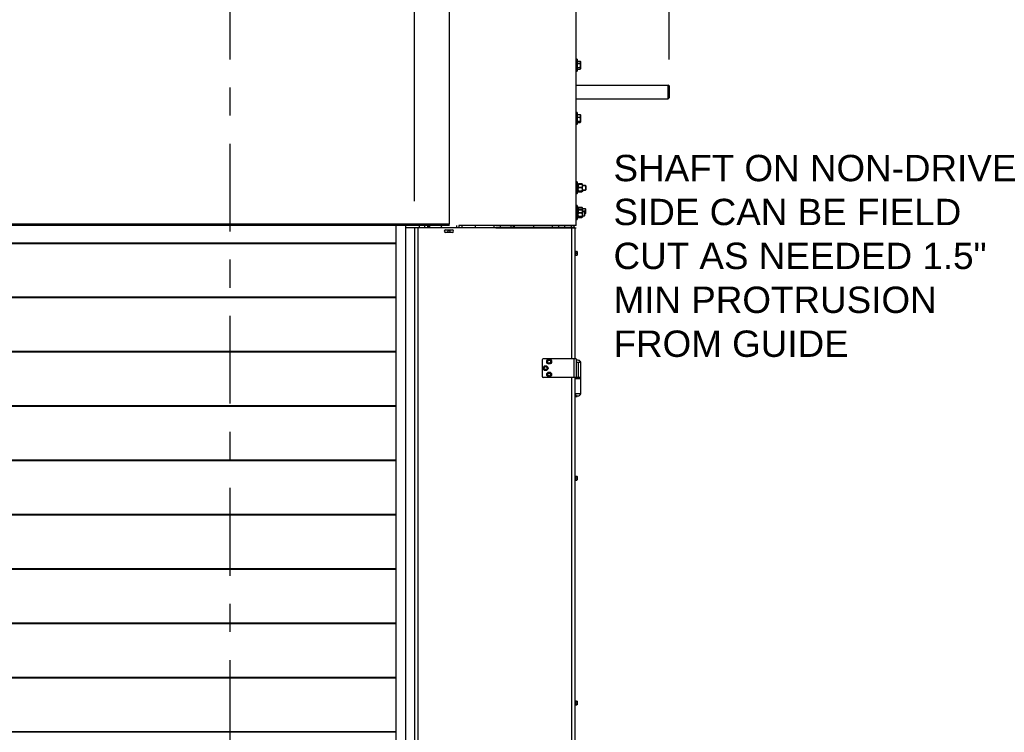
# Model space of a CAD drawing. Header units: inches. Extents: x 170 to 288, y 234 to 248.
# Tile 306 of 480: x 229.54 to 233.04, y 242.38 to 244.92. Entities that reach past the tile are written whole.
import ezdxf

# ---------------------------------------------------------------- set-up
doc = ezdxf.new("R2010")
doc.units = ezdxf.units.IN
doc.header["$LTSCALE"] = 0.25
doc.header["$MEASUREMENT"] = 0
doc.linetypes.add('CENTER', pattern=[2, 1.25, -0.25, 0.25, -0.25])
for name, color, linetype in [('ANNOTATIONS', 1, 'Continuous'), ('SECTION CUTS', 6, 'CENTER'), ('STANDARD Z GUIDE MOTOR LH', 7, 'Continuous')]:
    doc.layers.add(name, color=color, linetype=linetype)
doc.styles.add('ARIAL', font='arial.ttf', dxfattribs={"height": 0.09375})
doc.dimstyles.new('STANDARD$0', dxfattribs={"dimtxt": 0.09375, "dimasz": 0.09375, "dimexe": 0.03125, "dimexo": 0.046875, "dimgap": 0.09, "dimtad": 0, "dimtih": 1, "dimtoh": 1, "dimdec": 4, "dimzin": 0, "dimdsep": 46, "dimtxsty": 'ARIAL', "dimcen": 0.09, "dimadec": 0, "dimazin": 0, "dimtfac": 1, "dimtdec": 4, "dimtofl": 0, "dimtmove": 0, "dimatfit": 1, "dimfxl": 1, "dimtolj": 1, "dimtzin": 0, "dimarcsym": 0})

# ---------------------------------------------------------------- blocks, each defined once
blk = doc.blocks.new('*D31')
at = {"layer": 'ANNOTATIONS', "color": 0, "lineweight": -2, "transparency": 16777216}
for p, q in [((230.9424, 244.2749), (230.9424, 245.4338)), ((231.8486, 244.7789), (231.8486, 245.4338)), ((231.0361, 245.4025), (231.1423, 245.4025)), ((231.7549, 245.4025), (231.723, 245.4025))]:
    blk.add_line(p, q, dxfattribs=at)
at = {"layer": 'ANNOTATIONS', "color": 0, "transparency": 16777216}
for points in [[(231.0361, 245.4182), (231.0361, 245.3869), (230.9424, 245.4025)], [(231.7549, 245.4182), (231.7549, 245.3869), (231.8486, 245.4025)]]:
    blk.add_solid(points, dxfattribs=at)
at = {"layer": 'defpoints', "color": 0, "transparency": 16777216}
for p in [(231.8486, 245.4025), (231.8486, 244.6852), (230.9424, 244.1811)]:
    blk.add_point(p, dxfattribs=at)
at = {"layer": 'ANNOTATIONS', "color": 0, "transparency": 16777216, "insert": (231.4326, 245.4025), "char_height": 0.09375, "attachment_point": 5, "style": 'ARIAL'}
blk.add_mtext('\\A1;27 1/2"', dxfattribs=at)

msp = doc.modelspace()

# ---------------------------------------------------------------- linework, layer by layer
at = {"layer": 'SECTION CUTS'}
msp.add_line((230.28691, 239.87983), (230.28691, 245.57126), dxfattribs=at)
at = {"layer": 'STANDARD Z GUIDE MOTOR LH'}
for p, q in [((231.06736, 244.19297), (231.06736, 245.19232)), ((231.51736, 244.18808), (231.51736, 245.19649)), ((231.52069, 244.78007), (231.51736, 244.78007)), ((231.51736, 244.77967), (231.52069, 244.77967)), ((231.52069, 244.78007), (231.52069, 244.7384)), ((231.52069, 244.73801), (231.52069, 244.77967)), ((231.52069, 244.77366), (231.53171, 244.77366)), ((231.52069, 244.77326), (231.53171, 244.77326)), ((231.52069, 244.76592), (231.53171, 244.76592)), ((231.52069, 244.76553), (231.53171, 244.76553)), ((231.53187, 244.77334), (231.53171, 244.77366)), ((231.53171, 244.77326), (231.53187, 244.77294)), ((231.53283, 244.77174), (231.53189, 244.77335)), ((231.53189, 244.77296), (231.53283, 244.77134)), ((231.53283, 244.77174), (231.53283, 244.74634)), ((231.51736, 244.7384), (231.52069, 244.7384)), ((231.52069, 244.73801), (231.51736, 244.73801)), ((231.52069, 244.7515), (231.53171, 244.7515)), ((231.52069, 244.7511), (231.53171, 244.7511)), ((231.52069, 244.74482), (231.53171, 244.74482)), ((231.52069, 244.74442), (231.53171, 244.74442)), ((231.53189, 244.74512), (231.53283, 244.74674)), ((231.53283, 244.74634), (231.53189, 244.74472)), ((231.51736, 244.68865), (231.84528, 244.68865)), ((231.84528, 244.63944), (231.84528, 244.68865)), ((231.84861, 244.68519), (231.84861, 244.64278)), ((231.51736, 244.63944), (231.84528, 244.63944)), ((231.84528, 244.63944), (231.84861, 244.64278)), ((231.52069, 244.59049), (231.51736, 244.59049)), ((231.51736, 244.59009), (231.52069, 244.59009)), ((231.52069, 244.59049), (231.52069, 244.54882)), ((231.52069, 244.54842), (231.52069, 244.59009)), ((231.52069, 244.5838), (231.53171, 244.5838)), ((231.52069, 244.5834), (231.53171, 244.5834)), ((231.52069, 244.57423), (231.53171, 244.57423)), ((231.52069, 244.57383), (231.53171, 244.57383)), ((231.52069, 244.56008), (231.53171, 244.56008)), ((231.52069, 244.55969), (231.53171, 244.55969)), ((231.52069, 244.55551), (231.53171, 244.55551)), ((231.52069, 244.55511), (231.53171, 244.55511)), ((231.53242, 244.58283), (231.53171, 244.5838)), ((231.53171, 244.5834), (231.53241, 244.58243)), ((231.53283, 244.58215), (231.53243, 244.58284)), ((231.53243, 244.58245), (231.53283, 244.58176)), ((231.53243, 244.55647), (231.53283, 244.55715)), ((231.53283, 244.55676), (231.53243, 244.55607)), ((231.53283, 244.58215), (231.53283, 244.55676)), ((231.51736, 244.54882), (231.52069, 244.54882)), ((231.52069, 244.54842), (231.51736, 244.54842)), ((231.52069, 244.34361), (231.51736, 244.34361)), ((231.51736, 244.34321), (231.52069, 244.34321)), ((231.52069, 244.34361), (231.52069, 244.30194)), ((231.52069, 244.30155), (231.52069, 244.34321)), ((231.52486, 244.33726), (231.52069, 244.33726)), ((231.52069, 244.33686), (231.52486, 244.33686)), ((231.52069, 244.31773), (231.52486, 244.31773)), ((231.52486, 244.31733), (231.52069, 244.31733)), ((231.52069, 244.31567), (231.52486, 244.31567)), ((231.52486, 244.31527), (231.52069, 244.31527)), ((231.52069, 244.30829), (231.52486, 244.30829)), ((231.52486, 244.3079), (231.52069, 244.3079)), ((231.52486, 244.3079), (231.52486, 244.33726)), ((231.52517, 244.33564), (231.52486, 244.33528)), ((231.52486, 244.33488), (231.52517, 244.33524)), ((231.52486, 244.31028), (231.52517, 244.30992)), ((231.52517, 244.30952), (231.52486, 244.30988)), ((231.52653, 244.33622), (231.52613, 244.33538)), ((231.52653, 244.33662), (231.52625, 244.33604)), ((231.53813, 244.33662), (231.52653, 244.33662)), ((231.52653, 244.33622), (231.53813, 244.33622)), ((231.53813, 244.33587), (231.52653, 244.33587)), ((231.52653, 244.33547), (231.53813, 244.33547)), ((231.53813, 244.32406), (231.52653, 244.32406)), ((231.52653, 244.32366), (231.53813, 244.32366)), ((231.53813, 244.31097), (231.52653, 244.31097)), ((231.52653, 244.31057), (231.53813, 244.31057)), ((231.53813, 244.30969), (231.52653, 244.30969)), ((231.52653, 244.30929), (231.53813, 244.30929)), ((231.53813, 244.30893), (231.52653, 244.30893)), ((231.52653, 244.30854), (231.53813, 244.30854)), ((231.53813, 244.33662), (231.5384, 244.33604)), ((231.53813, 244.33622), (231.53853, 244.33538)), ((231.53979, 244.33528), (231.53948, 244.33564)), ((231.53948, 244.33524), (231.53979, 244.33488)), ((231.53948, 244.30992), (231.53979, 244.31028)), ((231.53979, 244.30988), (231.53948, 244.30952)), ((231.53979, 244.31033), (231.53979, 244.33527)), ((231.53979, 244.30993), (231.53979, 244.33487)), ((231.5502, 244.33111), (231.53979, 244.33111)), ((231.53979, 244.33071), (231.5502, 244.33071)), ((231.53979, 244.31444), (231.5502, 244.31444)), ((231.5502, 244.31405), (231.53979, 244.31405)), ((231.55173, 244.32958), (231.5502, 244.33111)), ((231.5502, 244.33111), (231.5502, 244.31405)), ((231.5502, 244.33071), (231.55173, 244.32919)), ((231.5502, 244.31444), (231.55173, 244.31597)), ((231.55173, 244.31557), (231.5502, 244.31405)), ((231.55173, 244.32958), (231.55173, 244.31557)), ((231.51736, 244.30194), (231.52069, 244.30194)), ((231.52069, 244.30155), (231.51736, 244.30155)), ((231.52069, 244.26028), (231.51736, 244.26028)), ((231.51736, 244.25988), (231.52069, 244.25988)), ((231.52069, 244.25196), (231.51736, 244.25196)), ((231.51736, 244.25156), (231.52069, 244.25156)), ((231.52069, 244.26028), (231.52069, 244.21029)), ((231.52069, 244.2099), (231.52069, 244.25988)), ((231.52486, 244.25393), (231.52069, 244.25393)), ((231.52069, 244.25353), (231.52486, 244.25353)), ((231.52486, 244.24561), (231.52069, 244.24561)), ((231.52069, 244.24521), (231.52486, 244.24521)), ((231.52486, 244.21625), (231.52486, 244.25393)), ((231.52511, 244.24391), (231.52486, 244.24363)), ((231.52486, 244.24323), (231.52511, 244.24352)), ((231.52653, 244.25285), (231.5264, 244.25256)), ((231.52653, 244.25245), (231.52645, 244.25227)), ((231.53813, 244.25285), (231.52653, 244.25285)), ((231.53813, 244.25248), (231.52653, 244.25248)), ((231.52653, 244.25245), (231.53813, 244.25245)), ((231.52653, 244.25208), (231.53813, 244.25208)), ((231.53813, 244.24484), (231.52653, 244.24484)), ((231.52653, 244.24444), (231.53813, 244.24444)), ((231.53813, 244.23407), (231.52653, 244.23407)), ((231.52653, 244.23367), (231.53813, 244.23367)), ((231.53813, 244.25285), (231.53825, 244.25256)), ((231.53813, 244.25245), (231.53821, 244.25227)), ((231.53979, 244.24363), (231.53955, 244.24391)), ((231.53955, 244.24352), (231.53979, 244.24323)), ((231.53956, 244.24396), (231.53956, 244.24564)), ((231.53956, 244.24348), (231.53956, 244.24393)), ((231.53979, 244.24613), (231.53973, 244.24559)), ((231.53979, 244.21863), (231.53979, 244.25193)), ((231.53979, 244.24562), (231.53979, 244.25153)), ((231.5502, 244.24778), (231.53979, 244.24778)), ((231.53979, 244.21823), (231.53979, 244.24323)), ((231.54688, 244.23946), (231.53979, 244.23946)), ((231.53979, 244.2391), (231.54006, 244.23906)), ((231.53979, 244.23906), (231.54583, 244.23906)), ((231.54583, 244.23906), (231.54736, 244.23754)), ((231.54583, 244.23906), (231.54583, 244.2224)), ((231.5484, 244.23793), (231.54688, 244.23946)), ((231.54688, 244.22279), (231.54688, 244.23946)), ((231.54736, 244.23754), (231.54736, 244.22392)), ((231.5484, 244.22432), (231.5484, 244.23793)), ((231.55173, 244.24625), (231.5502, 244.24778)), ((231.5502, 244.23111), (231.5502, 244.24778)), ((231.55173, 244.23264), (231.55173, 244.24625)), ((231.51736, 244.21029), (231.52069, 244.21029)), ((231.52069, 244.2099), (231.51736, 244.2099)), ((231.51808, 244.19297), (231.51808, 244.21029)), ((231.52069, 244.22769), (231.52486, 244.22769)), ((231.52486, 244.22729), (231.52069, 244.22729)), ((231.52069, 244.22553), (231.52486, 244.22553)), ((231.52486, 244.22513), (231.52069, 244.22513)), ((231.52069, 244.21664), (231.52486, 244.21664)), ((231.52486, 244.21625), (231.52069, 244.21625)), ((231.52486, 244.21863), (231.52511, 244.21834)), ((231.52511, 244.21795), (231.52486, 244.21823)), ((231.53813, 244.22036), (231.52653, 244.22036)), ((231.52653, 244.21996), (231.53813, 244.21996)), ((231.53813, 244.21742), (231.52653, 244.21742)), ((231.52653, 244.21702), (231.53813, 244.21702)), ((231.53955, 244.21834), (231.53979, 244.21863)), ((231.53979, 244.21823), (231.53955, 244.21795)), ((231.53979, 244.22279), (231.54688, 244.22279)), ((231.54583, 244.2224), (231.53979, 244.2224)), ((231.54736, 244.22392), (231.54583, 244.2224)), ((231.54688, 244.22279), (231.5484, 244.22432)), ((231.5484, 244.23111), (231.5502, 244.23111)), ((231.5502, 244.23111), (231.55173, 244.23264)), ((231.06736, 244.19361), (226.81736, 244.19361)), ((231.06736, 244.18872), (226.81736, 244.18872)), ((230.87569, 244.18872), (230.87569, 240.45225)), ((230.91088, 244.18872), (230.91088, 240.41151)), ((230.91088, 244.18111), (231.23136, 244.18111)), ((230.94221, 244.18111), (230.94221, 241.85683)), ((230.94236, 244.18111), (230.94236, 240.13944)), ((230.95466, 244.18111), (230.95466, 240.14778)), ((230.95903, 244.18872), (230.95903, 244.18111)), ((230.97789, 244.18872), (230.97789, 244.18111)), ((230.98831, 244.18872), (230.98831, 244.18111)), ((230.99332, 244.18872), (230.99332, 244.18111)), ((230.99665, 244.18111), (230.99665, 244.18872)), ((231.03851, 244.18111), (231.03851, 244.18611)), ((231.03952, 244.18872), (231.03952, 244.1885)), ((231.05351, 244.17382), (231.07643, 244.17382)), ((231.09128, 244.18808), (231.09128, 244.18111)), ((231.23136, 244.18808), (231.10069, 244.18808)), ((231.10081, 244.18111), (231.10081, 244.18808)), ((231.11123, 244.18808), (231.11123, 244.18111)), ((231.15831, 244.18808), (231.15831, 244.18111)), ((231.22498, 244.18808), (231.22498, 244.18111)), ((231.51736, 244.18808), (231.23136, 244.18808)), ((231.51299, 244.18111), (231.23136, 244.18111)), ((231.23136, 244.18071), (231.51736, 244.18071)), ((231.24747, 244.18808), (231.24747, 244.18111)), ((231.28517, 244.18808), (231.28517, 244.18111)), ((231.2935, 244.18808), (231.2935, 244.18111)), ((231.29747, 244.18808), (231.29747, 244.18111)), ((231.36528, 244.18808), (231.36528, 244.18111)), ((231.43194, 244.18808), (231.43194, 244.18111)), ((231.45506, 244.18808), (231.45506, 244.18111)), ((231.47569, 244.18808), (231.47569, 244.18111)), ((231.49939, 244.18808), (231.49939, 244.18111)), ((231.50069, 244.18111), (231.50069, 243.71444)), ((231.50903, 244.18808), (231.50903, 244.18111)), ((231.51299, 244.18111), (231.51299, 243.71444)), ((231.51736, 244.19297), (231.51808, 244.19297)), ((231.07643, 244.1634), (231.05351, 244.1634)), ((227.00903, 244.12681), (230.87569, 244.12681)), ((227.00903, 244.12558), (230.87569, 244.12558)), ((227.00903, 244.12436), (230.87569, 244.12436)), ((231.51466, 244.09811), (231.51299, 244.09811)), ((231.51466, 244.09811), (231.51466, 244.08078)), ((231.51466, 244.09596), (231.52044, 244.09596)), ((231.52044, 244.09596), (231.52099, 244.09299)), ((231.52099, 244.09569), (231.52099, 244.08321)), ((231.51299, 244.08078), (231.51466, 244.08078)), ((231.51466, 244.09002), (231.52044, 244.09002)), ((231.51466, 244.0835), (231.52044, 244.0835)), ((231.51466, 244.08293), (231.52044, 244.08293)), ((231.52044, 244.0835), (231.52099, 244.08321)), ((230.87569, 243.93348), (227.00903, 243.93348)), ((230.87569, 243.93226), (227.00903, 243.93226)), ((230.87569, 243.93103), (227.00903, 243.93103)), ((230.87569, 243.74015), (227.00903, 243.74015)), ((230.87569, 243.73893), (227.00903, 243.73893)), ((230.87569, 243.7377), (227.00903, 243.7377)), ((231.39633, 243.71028), (231.39633, 243.65194)), ((231.51696, 243.71444), (231.40049, 243.71444)), ((231.42139, 243.71124), (231.41825, 243.70947)), ((231.42761, 243.70758), (231.4245, 243.70941)), ((231.50883, 243.71444), (231.50883, 243.64778)), ((231.51696, 243.71444), (231.51696, 243.64778)), ((231.40291, 243.67699), (231.40617, 243.67545)), ((231.40821, 243.6883), (231.40525, 243.68624)), ((231.40944, 243.67392), (231.4124, 243.67598)), ((231.41475, 243.68524), (231.41148, 243.68677)), ((231.41505, 243.70047), (231.41816, 243.69864)), ((231.42126, 243.69681), (231.4244, 243.69859)), ((231.51696, 243.70194), (231.53399, 243.70194)), ((231.52541, 243.64778), (231.52541, 243.70194)), ((231.53399, 243.58944), (231.53399, 243.70194)), ((231.53399, 243.64778), (231.40049, 243.64778)), ((231.41604, 243.65328), (231.41949, 243.65222)), ((231.41971, 243.66523), (231.41707, 243.66277)), ((231.42294, 243.65116), (231.42558, 243.65362)), ((231.42661, 243.66311), (231.42316, 243.66417)), ((231.50069, 243.64778), (231.50069, 242.21778)), ((231.51299, 243.64778), (231.51299, 242.21778)), ((231.51299, 243.64361), (231.53399, 243.64361)), ((231.53399, 243.58944), (231.51299, 243.58944)), ((231.51299, 243.57869), (231.51466, 243.57869)), ((231.51466, 243.58646), (231.51466, 243.57869)), ((231.51466, 243.58453), (231.5166, 243.58453)), ((231.51466, 243.5802), (231.52044, 243.5802)), ((231.52044, 243.5802), (231.52067, 243.58055)), ((231.52068, 243.58056), (231.52099, 243.58111)), ((231.52099, 243.58236), (231.52099, 243.58111)), ((230.87569, 243.54682), (227.00903, 243.54682)), ((230.87569, 243.54559), (227.00903, 243.54559)), ((230.87569, 243.54437), (227.00903, 243.54437)), ((230.87569, 243.35348), (227.00903, 243.35348)), ((230.87569, 243.35226), (227.00903, 243.35226)), ((230.87569, 243.35103), (227.00903, 243.35103)), ((231.51466, 243.29811), (231.51299, 243.29811)), ((231.51466, 243.29811), (231.51466, 243.28078)), ((231.51466, 243.29599), (231.52044, 243.29599)), ((231.51466, 243.29009), (231.52044, 243.29009)), ((231.52044, 243.29599), (231.52099, 243.29304)), ((231.52099, 243.29569), (231.52099, 243.28322)), ((231.51299, 243.28078), (231.51466, 243.28078)), ((231.51466, 243.28354), (231.52044, 243.28354)), ((231.51466, 243.2829), (231.52044, 243.2829)), ((231.52044, 243.28354), (231.52099, 243.28322)), ((230.87569, 243.16015), (227.00903, 243.16015)), ((230.87569, 243.15893), (227.00903, 243.15893)), ((230.87569, 243.1577), (227.00903, 243.1577)), ((230.87569, 242.96682), (227.00903, 242.96682)), ((230.87569, 242.96559), (227.00903, 242.96559)), ((230.87569, 242.96437), (227.00903, 242.96437)), ((230.87569, 242.77348), (227.00903, 242.77348)), ((230.87569, 242.77226), (227.00903, 242.77226)), ((230.87569, 242.77103), (227.00903, 242.77103)), ((230.87569, 242.58015), (227.00903, 242.58015)), ((230.87569, 242.57893), (227.00903, 242.57893)), ((230.87569, 242.5777), (227.00903, 242.5777)), ((231.51466, 242.49811), (231.51299, 242.49811)), ((231.51466, 242.49811), (231.51466, 242.48078)), ((231.51466, 242.49615), (231.52044, 242.49615)), ((231.51466, 242.49048), (231.52044, 242.49048)), ((231.51466, 242.48377), (231.52044, 242.48377)), ((231.51466, 242.48274), (231.52044, 242.48274)), ((231.52044, 242.49615), (231.52099, 242.49331)), ((231.52044, 242.48377), (231.52099, 242.48326)), ((231.52099, 242.49569), (231.52099, 242.48326)), ((231.51299, 242.48078), (231.51466, 242.48078)), ((230.87569, 242.38682), (227.00903, 242.38682)), ((230.87569, 242.38559), (227.00903, 242.38559))]:
    msp.add_line(p, q, dxfattribs=at)
for centre, radius in [((231.06489, 244.16861), 0.00383), ((231.42133, 243.70403), 0.00867), ((231.42133, 243.70403), 0.00625), ((231.42133, 243.70403), 0.00547), ((231.40883, 243.68111), 0.00867), ((231.40883, 243.68111), 0.00625), ((231.40883, 243.68111), 0.00547), ((231.42133, 243.65819), 0.00867), ((231.42133, 243.65819), 0.00625), ((231.42133, 243.65819), 0.00547)]:
    msp.add_circle(centre, radius, dxfattribs=at)
for centre, radius, start, end in [((231.04184, 244.18611), 0.00333, 128.37172, 180), ((231.05351, 244.16861), 0.00521, 90, 270), ((231.07643, 244.16861), 0.00521, 270, 90), ((231.51319, 244.19297), 0.00489, 328.50221, 0), ((231.40049, 243.71028), 0.00417, 90, 180), ((231.52349, 243.69803), 0.01121, 20.44434, 125.66392), ((231.40049, 243.65194), 0.00417, 180, 270), ((231.52349, 243.59336), 0.01121, 200.44434, 339.55566)]:
    msp.add_arc(centre, radius, start, end, dxfattribs=at)
for points, knots in [([(231.53171, 244.77366), (231.53202, 244.77303), (231.53265, 244.77176), (231.53277, 244.77045), (231.53283, 244.76979)], [0, 0, 0, 0, 0.49545784, 1, 1, 1, 1]), ([(231.53283, 244.76939), (231.53283, 244.76948), (231.53281, 244.77018), (231.53257, 244.77149), (231.532, 244.77267), (231.53171, 244.77326)], [0, 0, 0, 0, 0.0700936, 0.5307865, 1, 1, 1, 1]), ([(231.53283, 244.76979), (231.53283, 244.7697), (231.53282, 244.769), (231.53257, 244.76769), (231.532, 244.76652), (231.53171, 244.76592)], [0, 0, 0, 0, 0.07009649, 0.53078357, 1, 1, 1, 1]), ([(231.53171, 244.76553), (231.53202, 244.76615), (231.53265, 244.76742), (231.53277, 244.76873), (231.53283, 244.76939)], [0, 0, 0, 0, 0.4954595, 1, 1, 1, 1]), ([(231.53171, 244.76592), (231.53216, 244.76413), (231.53276, 244.76175), (231.53281, 244.75931), (231.53283, 244.75871)], [0, 0, 0, 0, 0.7536979, 1, 1, 1, 1]), ([(231.53283, 244.75831), (231.53281, 244.75892), (231.53276, 244.76136), (231.53216, 244.76373), (231.53171, 244.76553)], [0, 0, 0, 0, 0.2463021, 1, 1, 1, 1]), ([(231.53283, 244.75871), (231.53269, 244.75683), (231.53252, 244.75439), (231.53186, 244.75204), (231.53171, 244.7515)], [0, 0, 0, 0, 0.7706385, 1, 1, 1, 1]), ([(231.53171, 244.7511), (231.53186, 244.75164), (231.53252, 244.75399), (231.53269, 244.75643), (231.53283, 244.75831)], [0, 0, 0, 0, 0.2293567, 1, 1, 1, 1]), ([(231.53171, 244.7515), (231.53202, 244.75096), (231.53265, 244.74986), (231.53277, 244.74873), (231.53283, 244.74816)], [0, 0, 0, 0, 0.4954538, 1, 1, 1, 1]), ([(231.53283, 244.74776), (231.53283, 244.74784), (231.53281, 244.74844), (231.53257, 244.74957), (231.532, 244.75059), (231.53171, 244.7511)], [0, 0, 0, 0, 0.0700932, 0.5307809, 1, 1, 1, 1]), ([(231.53283, 244.74816), (231.53283, 244.74808), (231.53282, 244.74748), (231.5326, 244.74645), (231.5321, 244.74554), (231.53187, 244.74513)], [0, 0, 0, 0, 0.0775072, 0.5869678, 1, 1, 1, 1]), ([(231.53187, 244.74473), (231.53211, 244.74517), (231.53268, 244.74616), (231.53277, 244.74719), (231.53283, 244.74776)], [0, 0, 0, 0, 0.4421137, 1, 1, 1, 1]), ([(231.84861, 244.68519), (231.8485, 244.6853), (231.84739, 244.68646), (231.84628, 244.68761), (231.84528, 244.68865)], [0, 0, 0, 0, 0.0976314, 1, 1, 1, 1]), ([(231.53171, 244.5838), (231.53202, 244.58302), (231.53265, 244.58145), (231.53277, 244.57983), (231.53283, 244.57901)], [0, 0, 0, 0, 0.4954503, 1, 1, 1, 1]), ([(231.53283, 244.57861), (231.53283, 244.57873), (231.53281, 244.57959), (231.53257, 244.58121), (231.532, 244.58266), (231.53171, 244.5834)], [0, 0, 0, 0, 0.0700939, 0.530785, 1, 1, 1, 1]), ([(231.53283, 244.57901), (231.53283, 244.5789), (231.53282, 244.57804), (231.53257, 244.57642), (231.532, 244.57496), (231.53171, 244.57423)], [0, 0, 0, 0, 0.0700857, 0.530789, 1, 1, 1, 1]), ([(231.53171, 244.57383), (231.53202, 244.57461), (231.53265, 244.57617), (231.53277, 244.5778), (231.53283, 244.57861)], [0, 0, 0, 0, 0.49546102, 1, 1, 1, 1]), ([(231.53171, 244.57423), (231.53216, 244.57247), (231.53276, 244.57014), (231.53281, 244.56774), (231.53283, 244.56715)], [0, 0, 0, 0, 0.7536962, 1, 1, 1, 1]), ([(231.53283, 244.56676), (231.53281, 244.56735), (231.53276, 244.56974), (231.53216, 244.57207), (231.53171, 244.57383)], [0, 0, 0, 0, 0.2463038, 1, 1, 1, 1]), ([(231.53283, 244.56715), (231.53269, 244.56531), (231.53252, 244.56292), (231.53186, 244.56061), (231.53171, 244.56008)], [0, 0, 0, 0, 0.7706361, 1, 1, 1, 1]), ([(231.53171, 244.55969), (231.53186, 244.56021), (231.53252, 244.56252), (231.53269, 244.56491), (231.53283, 244.56676)], [0, 0, 0, 0, 0.2293591, 1, 1, 1, 1]), ([(231.53171, 244.56008), (231.53202, 244.55971), (231.53265, 244.55896), (231.53277, 244.55819), (231.53283, 244.5578)], [0, 0, 0, 0, 0.4954544, 1, 1, 1, 1]), ([(231.53283, 244.5574), (231.53283, 244.55745), (231.53281, 244.55786), (231.53257, 244.55864), (231.532, 244.55933), (231.53171, 244.55969)], [0, 0, 0, 0, 0.0700921, 0.530784, 1, 1, 1, 1]), ([(231.53283, 244.5578), (231.53283, 244.55774), (231.53282, 244.55733), (231.53257, 244.55656), (231.532, 244.55586), (231.53171, 244.55551)], [0, 0, 0, 0, 0.070092, 0.5307851, 1, 1, 1, 1]), ([(231.53171, 244.55511), (231.53202, 244.55548), (231.53265, 244.55623), (231.53277, 244.55701), (231.53283, 244.5574)], [0, 0, 0, 0, 0.4954576, 1, 1, 1, 1]), ([(231.52653, 244.33587), (231.52609, 244.33495), (231.5252, 244.33308), (231.52486, 244.33104), (231.52486, 244.32999), (231.52486, 244.32996)], [0, 0, 0, 0, 0.48434, 0.9863263, 1, 1, 1, 1]), ([(231.52486, 244.33523), (231.52492, 244.33532), (231.52505, 244.3355), (231.5258, 244.33571), (231.52636, 244.33583), (231.52653, 244.33587)], [0, 0, 0, 0, 0.4062916, 0.8272683, 1, 1, 1, 1]), ([(231.52653, 244.33547), (231.52609, 244.33455), (231.5252, 244.33268), (231.52486, 244.33064), (231.52486, 244.32959), (231.52486, 244.32957)], [0, 0, 0, 0, 0.4843436, 0.9863265, 1, 1, 1, 1]), ([(231.52486, 244.33483), (231.52492, 244.33492), (231.52505, 244.3351), (231.5258, 244.33532), (231.52636, 244.33544), (231.52653, 244.33547)], [0, 0, 0, 0, 0.406288, 0.8272689, 1, 1, 1, 1]), ([(231.52486, 244.32996), (231.52492, 244.32914), (231.52505, 244.32745), (231.5258, 244.3255), (231.52636, 244.32438), (231.52653, 244.32406)], [0, 0, 0, 0, 0.4062945, 0.8272699, 1, 1, 1, 1]), ([(231.52486, 244.32957), (231.52492, 244.32874), (231.52505, 244.32706), (231.5258, 244.3251), (231.52636, 244.32399), (231.52653, 244.32366)], [0, 0, 0, 0, 0.4062908, 0.8272706, 1, 1, 1, 1]), ([(231.52486, 244.31751), (231.52486, 244.31766), (231.52487, 244.31864), (231.52515, 244.32047), (231.52581, 244.3225), (231.52635, 244.32367), (231.52653, 244.32406)], [0, 0, 0, 0, 0.066531, 0.43528404, 0.81455115, 1, 1, 1, 1]), ([(231.52486, 244.31712), (231.52486, 244.31727), (231.52487, 244.31825), (231.52515, 244.32008), (231.52581, 244.3221), (231.52635, 244.32328), (231.52653, 244.32366)], [0, 0, 0, 0, 0.066531, 0.43528404, 0.81455115, 1, 1, 1, 1]), ([(231.52653, 244.31097), (231.52628, 244.31152), (231.52569, 244.31283), (231.52502, 244.31502), (231.52491, 244.31667), (231.52486, 244.31751)], [0, 0, 0, 0, 0.2654634, 0.6280774, 1, 1, 1, 1]), ([(231.52653, 244.31057), (231.52628, 244.31113), (231.52569, 244.31244), (231.52502, 244.31462), (231.52491, 244.31628), (231.52486, 244.31712)], [0, 0, 0, 0, 0.2654625, 0.6280806, 1, 1, 1, 1]), ([(231.52653, 244.31097), (231.52609, 244.31087), (231.5252, 244.31067), (231.52486, 244.31044), (231.52486, 244.31033), (231.52486, 244.31033)], [0, 0, 0, 0, 0.4843397, 0.9863272, 1, 1, 1, 1]), ([(231.52653, 244.31057), (231.52609, 244.31047), (231.5252, 244.31027), (231.52486, 244.31005), (231.52486, 244.30993), (231.52486, 244.30993)], [0, 0, 0, 0, 0.4843433, 0.9863274, 1, 1, 1, 1]), ([(231.52486, 244.31033), (231.52492, 244.31024), (231.52505, 244.31005), (231.5258, 244.30984), (231.52636, 244.30972), (231.52653, 244.30969)], [0, 0, 0, 0, 0.4062932, 0.8272663, 1, 1, 1, 1]), ([(231.52486, 244.30993), (231.52492, 244.30984), (231.52505, 244.30966), (231.5258, 244.30945), (231.52636, 244.30932), (231.52653, 244.30929)], [0, 0, 0, 0, 0.4062895, 0.8272669, 1, 1, 1, 1]), ([(231.52517, 244.33564), (231.52543, 244.33587), (231.52579, 244.33621), (231.52636, 244.33653), (231.52653, 244.33662)], [0, 0, 0, 0, 0.708817, 1, 1, 1, 1]), ([(231.52517, 244.33524), (231.52543, 244.33548), (231.52579, 244.33581), (231.52636, 244.33613), (231.52653, 244.33622)], [0, 0, 0, 0, 0.7088141, 1, 1, 1, 1]), ([(231.52517, 244.30992), (231.52543, 244.30968), (231.52579, 244.30935), (231.52636, 244.30903), (231.52653, 244.30893)], [0, 0, 0, 0, 0.708817, 1, 1, 1, 1]), ([(231.52517, 244.30952), (231.52543, 244.30928), (231.52579, 244.30895), (231.52636, 244.30863), (231.52653, 244.30854)], [0, 0, 0, 0, 0.7088141, 1, 1, 1, 1]), ([(231.53948, 244.33564), (231.53923, 244.33587), (231.53886, 244.33621), (231.53829, 244.33653), (231.53813, 244.33662)], [0, 0, 0, 0, 0.708817, 1, 1, 1, 1]), ([(231.53948, 244.33524), (231.53923, 244.33548), (231.53886, 244.33581), (231.53829, 244.33613), (231.53813, 244.33622)], [0, 0, 0, 0, 0.7088141, 1, 1, 1, 1]), ([(231.53813, 244.33587), (231.53856, 244.33495), (231.53946, 244.33308), (231.53979, 244.33104), (231.53979, 244.32999), (231.53979, 244.32996)], [0, 0, 0, 0, 0.4843387, 0.9863264, 1, 1, 1, 1]), ([(231.53979, 244.33523), (231.53973, 244.33532), (231.5396, 244.3355), (231.53885, 244.33571), (231.53829, 244.33583), (231.53813, 244.33587)], [0, 0, 0, 0, 0.4062916, 0.8272683, 1, 1, 1, 1]), ([(231.53813, 244.33547), (231.53856, 244.33455), (231.53946, 244.33268), (231.53979, 244.33064), (231.53979, 244.32959), (231.53979, 244.32957)], [0, 0, 0, 0, 0.4843436, 0.9863265, 1, 1, 1, 1]), ([(231.53979, 244.33483), (231.53973, 244.33492), (231.5396, 244.3351), (231.53885, 244.33532), (231.53829, 244.33544), (231.53813, 244.33547)], [0, 0, 0, 0, 0.406288, 0.8272689, 1, 1, 1, 1]), ([(231.53979, 244.32996), (231.53973, 244.32914), (231.5396, 244.32745), (231.53885, 244.3255), (231.53829, 244.32438), (231.53813, 244.32406)], [0, 0, 0, 0, 0.4062945, 0.8272699, 1, 1, 1, 1]), ([(231.53979, 244.32957), (231.53973, 244.32874), (231.5396, 244.32706), (231.53885, 244.3251), (231.53829, 244.32399), (231.53813, 244.32366)], [0, 0, 0, 0, 0.4062908, 0.8272706, 1, 1, 1, 1]), ([(231.53979, 244.31751), (231.53979, 244.31766), (231.53978, 244.31864), (231.53951, 244.32047), (231.53884, 244.3225), (231.5383, 244.32367), (231.53813, 244.32406)], [0, 0, 0, 0, 0.066531, 0.43528404, 0.81455115, 1, 1, 1, 1]), ([(231.53979, 244.31712), (231.53979, 244.31727), (231.53978, 244.31825), (231.53951, 244.32008), (231.53884, 244.3221), (231.5383, 244.32328), (231.53813, 244.32366)], [0, 0, 0, 0, 0.066531, 0.43528404, 0.81455115, 1, 1, 1, 1]), ([(231.53813, 244.31097), (231.53837, 244.31152), (231.53896, 244.31283), (231.53964, 244.31502), (231.53974, 244.31667), (231.53979, 244.31751)], [0, 0, 0, 0, 0.2654625, 0.6280806, 1, 1, 1, 1]), ([(231.53813, 244.31057), (231.53837, 244.31113), (231.53896, 244.31244), (231.53964, 244.31462), (231.53974, 244.31628), (231.53979, 244.31712)], [0, 0, 0, 0, 0.2654625, 0.6280806, 1, 1, 1, 1]), ([(231.53813, 244.31097), (231.53856, 244.31087), (231.53946, 244.31067), (231.53979, 244.31044), (231.53979, 244.31033), (231.53979, 244.31033)], [0, 0, 0, 0, 0.4843384, 0.9863273, 1, 1, 1, 1]), ([(231.53813, 244.31057), (231.53856, 244.31047), (231.53946, 244.31027), (231.53979, 244.31005), (231.53979, 244.30993), (231.53979, 244.30993)], [0, 0, 0, 0, 0.4843433, 0.9863274, 1, 1, 1, 1]), ([(231.53979, 244.31033), (231.53973, 244.31024), (231.5396, 244.31005), (231.53885, 244.30984), (231.53829, 244.30972), (231.53813, 244.30969)], [0, 0, 0, 0, 0.4062932, 0.8272663, 1, 1, 1, 1]), ([(231.53979, 244.30993), (231.53973, 244.30984), (231.5396, 244.30966), (231.53885, 244.30945), (231.53829, 244.30932), (231.53813, 244.30929)], [0, 0, 0, 0, 0.4062895, 0.8272669, 1, 1, 1, 1]), ([(231.53948, 244.30992), (231.53923, 244.30968), (231.53886, 244.30935), (231.53829, 244.30903), (231.53813, 244.30893)], [0, 0, 0, 0, 0.708817, 1, 1, 1, 1]), ([(231.53948, 244.30952), (231.53923, 244.30928), (231.53886, 244.30895), (231.53829, 244.30863), (231.53813, 244.30854)], [0, 0, 0, 0, 0.7088141, 1, 1, 1, 1]), ([(231.52653, 244.25248), (231.52609, 244.25155), (231.5252, 244.24967), (231.52486, 244.24761), (231.52486, 244.24656), (231.52486, 244.24653)], [0, 0, 0, 0, 0.4843407, 0.9863246, 1, 1, 1, 1]), ([(231.52486, 244.25191), (231.52492, 244.25199), (231.52505, 244.25215), (231.5258, 244.25234), (231.52636, 244.25244), (231.52653, 244.25248)], [0, 0, 0, 0, 0.4062916, 0.8272679, 1, 1, 1, 1]), ([(231.52653, 244.25208), (231.52609, 244.25115), (231.5252, 244.24927), (231.52486, 244.24722), (231.52486, 244.24616), (231.52486, 244.24613)], [0, 0, 0, 0, 0.4843443, 0.9863248, 1, 1, 1, 1]), ([(231.52486, 244.25151), (231.52492, 244.25159), (231.52505, 244.25175), (231.5258, 244.25194), (231.52636, 244.25205), (231.52653, 244.25208)], [0, 0, 0, 0, 0.406288, 0.8272686, 1, 1, 1, 1]), ([(231.52486, 244.24653), (231.52488, 244.24569), (231.5249, 244.24481), (231.5252, 244.24397), (231.52521, 244.24393)], [0, 0, 0, 0, 0.9536429, 1, 1, 1, 1]), ([(231.52486, 244.24613), (231.52488, 244.24529), (231.52489, 244.24443), (231.52518, 244.24362), (231.52519, 244.2436)], [0, 0, 0, 0, 0.9768478, 1, 1, 1, 1]), ([(231.52653, 244.24484), (231.52609, 244.244), (231.5252, 244.24229), (231.52486, 244.24043), (231.52486, 244.23948), (231.52486, 244.23945)], [0, 0, 0, 0, 0.4843384, 0.9863261, 1, 1, 1, 1]), ([(231.52653, 244.24444), (231.52609, 244.2436), (231.5252, 244.2419), (231.52486, 244.24004), (231.52486, 244.23908), (231.52486, 244.23906)], [0, 0, 0, 0, 0.4843419, 0.9863263, 1, 1, 1, 1]), ([(231.52486, 244.23945), (231.52492, 244.2387), (231.52505, 244.23716), (231.5258, 244.23538), (231.52636, 244.23436), (231.52653, 244.23407)], [0, 0, 0, 0, 0.4062913, 0.8272652, 1, 1, 1, 1]), ([(231.52486, 244.23906), (231.52492, 244.2383), (231.52505, 244.23677), (231.5258, 244.23498), (231.52636, 244.23397), (231.52653, 244.23367)], [0, 0, 0, 0, 0.40628768, 0.82726583, 1, 1, 1, 1]), ([(231.52486, 244.22721), (231.52486, 244.22737), (231.52487, 244.2284), (231.52515, 244.23031), (231.52581, 244.23243), (231.52635, 244.23366), (231.52653, 244.23407)], [0, 0, 0, 0, 0.0665305, 0.4352774, 0.8145476, 1, 1, 1, 1]), ([(231.52486, 244.22682), (231.52486, 244.22697), (231.52487, 244.228), (231.52515, 244.22992), (231.52581, 244.23204), (231.52635, 244.23327), (231.52653, 244.23367)], [0, 0, 0, 0, 0.0665305, 0.4352774, 0.8145476, 1, 1, 1, 1]), ([(231.525, 244.25162), (231.52504, 244.2517), (231.52516, 244.25192), (231.5258, 244.2522), (231.52636, 244.25239), (231.52653, 244.25245)], [0, 0, 0, 0, 0.2684809, 0.7871725, 1, 1, 1, 1]), ([(231.52513, 244.2439), (231.52514, 244.24392), (231.52525, 244.24416), (231.52581, 244.24448), (231.52637, 244.24476), (231.52653, 244.24484)], [0, 0, 0, 0, 0.0850501, 0.7337984, 1, 1, 1, 1]), ([(231.52513, 244.2435), (231.52514, 244.24353), (231.52525, 244.24377), (231.52581, 244.24408), (231.52637, 244.24436), (231.52653, 244.24444)], [0, 0, 0, 0, 0.0850493, 0.73380077, 1, 1, 1, 1]), ([(231.53813, 244.25248), (231.53856, 244.25155), (231.53946, 244.24967), (231.53979, 244.24761), (231.53979, 244.24656), (231.53979, 244.24653)], [0, 0, 0, 0, 0.4843394, 0.9863248, 1, 1, 1, 1]), ([(231.53979, 244.25191), (231.53973, 244.25199), (231.5396, 244.25215), (231.53885, 244.25234), (231.53829, 244.25244), (231.53813, 244.25248)], [0, 0, 0, 0, 0.4062916, 0.8272679, 1, 1, 1, 1]), ([(231.53965, 244.25162), (231.53961, 244.2517), (231.53949, 244.25192), (231.53885, 244.2522), (231.53829, 244.25239), (231.53813, 244.25245)], [0, 0, 0, 0, 0.2684809, 0.7871725, 1, 1, 1, 1]), ([(231.53813, 244.25208), (231.53856, 244.25115), (231.53946, 244.24927), (231.53979, 244.24722), (231.53979, 244.24616), (231.53979, 244.24613)], [0, 0, 0, 0, 0.4843443, 0.9863248, 1, 1, 1, 1]), ([(231.53979, 244.25151), (231.53973, 244.25159), (231.5396, 244.25175), (231.53885, 244.25194), (231.53829, 244.25205), (231.53813, 244.25208)], [0, 0, 0, 0, 0.406288, 0.8272686, 1, 1, 1, 1]), ([(231.53813, 244.24484), (231.53856, 244.244), (231.53946, 244.24229), (231.53979, 244.24043), (231.53979, 244.23948), (231.53979, 244.23945)], [0, 0, 0, 0, 0.4843371, 0.9863262, 1, 1, 1, 1]), ([(231.53953, 244.2439), (231.53951, 244.24392), (231.53941, 244.24416), (231.53884, 244.24448), (231.53829, 244.24476), (231.53813, 244.24484)], [0, 0, 0, 0, 0.0850501, 0.7337984, 1, 1, 1, 1]), ([(231.53813, 244.24444), (231.53856, 244.2436), (231.53946, 244.2419), (231.53979, 244.24004), (231.53979, 244.23908), (231.53979, 244.23906)], [0, 0, 0, 0, 0.4843419, 0.9863263, 1, 1, 1, 1]), ([(231.53953, 244.2435), (231.53951, 244.24353), (231.53941, 244.24377), (231.53884, 244.24408), (231.53829, 244.24436), (231.53813, 244.24444)], [0, 0, 0, 0, 0.08504328, 0.73379902, 1, 1, 1, 1]), ([(231.53979, 244.23945), (231.53973, 244.2387), (231.5396, 244.23716), (231.53885, 244.23538), (231.53829, 244.23436), (231.53813, 244.23407)], [0, 0, 0, 0, 0.4062913, 0.8272652, 1, 1, 1, 1]), ([(231.53979, 244.23906), (231.53973, 244.2383), (231.5396, 244.23677), (231.53885, 244.23498), (231.53829, 244.23397), (231.53813, 244.23367)], [0, 0, 0, 0, 0.40628768, 0.82726583, 1, 1, 1, 1]), ([(231.53979, 244.22721), (231.53979, 244.22737), (231.53978, 244.2284), (231.53951, 244.23031), (231.53884, 244.23243), (231.5383, 244.23366), (231.53813, 244.23407)], [0, 0, 0, 0, 0.0665305, 0.4352774, 0.8145476, 1, 1, 1, 1]), ([(231.53979, 244.22682), (231.53979, 244.22697), (231.53978, 244.228), (231.53951, 244.22992), (231.53884, 244.23204), (231.5383, 244.23327), (231.53813, 244.23367)], [0, 0, 0, 0, 0.0665305, 0.4352774, 0.8145476, 1, 1, 1, 1]), ([(231.53979, 244.24653), (231.53978, 244.24569), (231.53976, 244.2448), (231.53945, 244.24395), (231.53943, 244.2439)], [0, 0, 0, 0, 0.941942, 1, 1, 1, 1]), ([(231.52653, 244.22036), (231.52628, 244.22094), (231.52569, 244.22231), (231.52502, 244.2246), (231.52491, 244.22634), (231.52486, 244.22721)], [0, 0, 0, 0, 0.2654599, 0.6280758, 1, 1, 1, 1]), ([(231.52653, 244.21996), (231.52628, 244.22054), (231.52569, 244.22192), (231.52502, 244.2242), (231.52491, 244.22594), (231.52486, 244.22682)], [0, 0, 0, 0, 0.265459, 0.628079, 1, 1, 1, 1]), ([(231.52653, 244.22036), (231.52609, 244.22013), (231.5252, 244.21967), (231.52486, 244.21916), (231.52486, 244.2189), (231.52486, 244.21889)], [0, 0, 0, 0, 0.4843355, 0.9863203, 1, 1, 1, 1]), ([(231.52653, 244.21996), (231.52609, 244.21973), (231.5252, 244.21927), (231.52486, 244.21876), (231.52486, 244.2185), (231.52486, 244.21849)], [0, 0, 0, 0, 0.48433908, 0.98632048, 1, 1, 1, 1]), ([(231.52513, 244.21836), (231.52514, 244.21833), (231.52525, 244.21809), (231.52581, 244.21778), (231.52637, 244.2175), (231.52653, 244.21742)], [0, 0, 0, 0, 0.0850501, 0.7338137, 1, 1, 1, 1]), ([(231.52513, 244.21796), (231.52514, 244.21794), (231.52525, 244.21769), (231.52581, 244.21738), (231.52637, 244.2171), (231.52653, 244.21702)], [0, 0, 0, 0, 0.0850493, 0.7338162, 1, 1, 1, 1]), ([(231.53813, 244.22036), (231.53837, 244.22094), (231.53896, 244.22231), (231.53964, 244.2246), (231.53974, 244.22634), (231.53979, 244.22721)], [0, 0, 0, 0, 0.265459, 0.628079, 1, 1, 1, 1]), ([(231.53813, 244.21996), (231.53837, 244.22054), (231.53896, 244.22192), (231.53964, 244.2242), (231.53974, 244.22594), (231.53979, 244.22682)], [0, 0, 0, 0, 0.265459, 0.628079, 1, 1, 1, 1]), ([(231.53813, 244.22036), (231.53856, 244.22013), (231.53946, 244.21967), (231.53979, 244.21916), (231.53979, 244.2189), (231.53979, 244.21889)], [0, 0, 0, 0, 0.4843342, 0.9863204, 1, 1, 1, 1]), ([(231.53813, 244.21996), (231.53856, 244.21973), (231.53946, 244.21927), (231.53979, 244.21876), (231.53979, 244.2185), (231.53979, 244.21849)], [0, 0, 0, 0, 0.48433908, 0.98632048, 1, 1, 1, 1]), ([(231.53979, 244.21889), (231.53973, 244.21868), (231.5396, 244.21827), (231.53885, 244.21778), (231.53829, 244.2175), (231.53813, 244.21742)], [0, 0, 0, 0, 0.40628994, 0.82727201, 1, 1, 1, 1]), ([(231.53979, 244.21849), (231.53973, 244.21829), (231.5396, 244.21787), (231.53885, 244.21738), (231.53829, 244.2171), (231.53813, 244.21702)], [0, 0, 0, 0, 0.40628629, 0.82727266, 1, 1, 1, 1]), ([(231.52099, 244.09567), (231.52099, 244.09568), (231.52099, 244.09578), (231.5207, 244.09587), (231.52044, 244.09596)], [0, 0, 0, 0, 0.0702011, 1, 1, 1, 1]), ([(231.52099, 244.09299), (231.52099, 244.09292), (231.52099, 244.09191), (231.5207, 244.09093), (231.52044, 244.09002)], [0, 0, 0, 0, 0.0701985, 1, 1, 1, 1]), ([(231.52044, 244.09002), (231.52065, 244.08923), (231.52095, 244.08816), (231.52099, 244.08705), (231.52099, 244.08676)], [0, 0, 0, 0, 0.7313728, 1, 1, 1, 1]), ([(231.52099, 244.08676), (231.52093, 244.08594), (231.52085, 244.08483), (231.52052, 244.08377), (231.52044, 244.0835)], [0, 0, 0, 0, 0.742453, 1, 1, 1, 1]), ([(231.52099, 244.08321), (231.52099, 244.08321), (231.52099, 244.08311), (231.5207, 244.08302), (231.52044, 244.08293)], [0, 0, 0, 0, 0.0702012, 1, 1, 1, 1]), ([(231.41825, 243.70947), (231.41817, 243.70943), (231.41711, 243.70882), (231.41607, 243.70824), (231.41511, 243.70769)], [0, 0, 0, 0, 0.0701664, 1, 1, 1, 1]), ([(231.4245, 243.70941), (231.42443, 243.70946), (231.42338, 243.71007), (231.42235, 243.71068), (231.42139, 243.71124)], [0, 0, 0, 0, 0.0702059, 1, 1, 1, 1]), ([(231.40525, 243.68624), (231.40518, 243.68619), (231.40418, 243.68549), (231.4032, 243.68481), (231.40229, 243.68418)], [0, 0, 0, 0, 0.0701937, 1, 1, 1, 1]), ([(231.40229, 243.68418), (231.40237, 243.68331), (231.40247, 243.68212), (231.40257, 243.68091), (231.4026, 243.68058)], [0, 0, 0, 0, 0.7313678, 1, 1, 1, 1]), ([(231.4026, 243.68058), (231.40268, 243.67968), (231.40278, 243.67846), (231.40288, 243.67729), (231.40291, 243.67699)], [0, 0, 0, 0, 0.7424508, 1, 1, 1, 1]), ([(231.40617, 243.67545), (231.40625, 243.67542), (231.40735, 243.6749), (231.40843, 243.67439), (231.40944, 243.67392)], [0, 0, 0, 0, 0.0701846, 1, 1, 1, 1]), ([(231.41148, 243.68677), (231.4114, 243.68681), (231.4103, 243.68732), (231.40922, 243.68783), (231.40821, 243.6883)], [0, 0, 0, 0, 0.0702256, 1, 1, 1, 1]), ([(231.4124, 243.67598), (231.41247, 243.67603), (231.41347, 243.67673), (231.41445, 243.67741), (231.41536, 243.67805)], [0, 0, 0, 0, 0.0702233, 1, 1, 1, 1]), ([(231.41505, 243.68164), (231.41503, 243.68197), (231.41492, 243.68319), (231.41482, 243.68437), (231.41475, 243.68524)], [0, 0, 0, 0, 0.2686322, 1, 1, 1, 1]), ([(231.41508, 243.70408), (231.41507, 243.70317), (231.41506, 243.70195), (231.41505, 243.70078), (231.41505, 243.70047)], [0, 0, 0, 0, 0.7424491, 1, 1, 1, 1]), ([(231.41536, 243.67805), (231.41533, 243.67835), (231.41524, 243.67952), (231.41513, 243.68074), (231.41505, 243.68164)], [0, 0, 0, 0, 0.2575505, 1, 1, 1, 1]), ([(231.41511, 243.70769), (231.4151, 243.70682), (231.41509, 243.70563), (231.41508, 243.70441), (231.41508, 243.70408)], [0, 0, 0, 0, 0.7313703, 1, 1, 1, 1]), ([(231.41816, 243.69864), (231.41823, 243.6986), (231.41928, 243.69798), (231.42031, 243.69737), (231.42126, 243.69681)], [0, 0, 0, 0, 0.07021117, 1, 1, 1, 1]), ([(231.4244, 243.69859), (231.42448, 243.69863), (231.42554, 243.69923), (231.42658, 243.69982), (231.42755, 243.70037)], [0, 0, 0, 0, 0.0701984, 1, 1, 1, 1]), ([(231.42755, 243.70037), (231.42755, 243.70067), (231.42756, 243.70184), (231.42757, 243.70307), (231.42758, 243.70397)], [0, 0, 0, 0, 0.2575468, 1, 1, 1, 1]), ([(231.42758, 243.70397), (231.42758, 243.7043), (231.42759, 243.70552), (231.4276, 243.70671), (231.42761, 243.70758)], [0, 0, 0, 0, 0.2686301, 1, 1, 1, 1]), ([(231.41707, 243.66277), (231.41701, 243.66271), (231.41611, 243.66188), (231.41524, 243.66107), (231.41443, 243.66031)], [0, 0, 0, 0, 0.0702171, 1, 1, 1, 1]), ([(231.41443, 243.66031), (231.41462, 243.65947), (231.41489, 243.65831), (231.41516, 243.65712), (231.41524, 243.6568)], [0, 0, 0, 0, 0.7313727, 1, 1, 1, 1]), ([(231.41524, 243.6568), (231.41544, 243.65591), (231.41571, 243.65472), (231.41598, 243.65357), (231.41604, 243.65328)], [0, 0, 0, 0, 0.7424445, 1, 1, 1, 1]), ([(231.41949, 243.65222), (231.41957, 243.65219), (231.42074, 243.65184), (231.42188, 243.65149), (231.42294, 243.65116)], [0, 0, 0, 0, 0.0701836, 1, 1, 1, 1]), ([(231.42316, 243.66417), (231.42308, 243.66419), (231.42191, 243.66455), (231.42077, 243.6649), (231.41971, 243.66523)], [0, 0, 0, 0, 0.0702246, 1, 1, 1, 1]), ([(231.42558, 243.65362), (231.42565, 243.65368), (231.42654, 243.65451), (231.42741, 243.65532), (231.42823, 243.65608)], [0, 0, 0, 0, 0.0701821, 1, 1, 1, 1]), ([(231.42742, 243.65959), (231.42734, 243.65991), (231.42707, 243.6611), (231.42681, 243.66226), (231.42661, 243.66311)], [0, 0, 0, 0, 0.2686287, 1, 1, 1, 1]), ([(231.42823, 243.65608), (231.42816, 243.65637), (231.4279, 243.65752), (231.42762, 243.65871), (231.42742, 243.65959)], [0, 0, 0, 0, 0.2575411, 1, 1, 1, 1]), ([(231.52099, 243.58236), (231.52099, 243.58231), (231.52099, 243.58158), (231.5207, 243.58086), (231.52044, 243.5802)], [0, 0, 0, 0, 0.07019494, 1, 1, 1, 1]), ([(231.52099, 243.29567), (231.52099, 243.29568), (231.52099, 243.29579), (231.5207, 243.29589), (231.52044, 243.29599)], [0, 0, 0, 0, 0.0701947, 1, 1, 1, 1]), ([(231.52099, 243.29304), (231.52099, 243.29297), (231.52099, 243.29197), (231.5207, 243.29099), (231.52044, 243.29009)], [0, 0, 0, 0, 0.0701959, 1, 1, 1, 1]), ([(231.52044, 243.29009), (231.52065, 243.2893), (231.52095, 243.28822), (231.52099, 243.28711), (231.52099, 243.28681)], [0, 0, 0, 0, 0.7313664, 1, 1, 1, 1]), ([(231.52099, 243.28681), (231.52093, 243.28599), (231.52085, 243.28488), (231.52052, 243.28381), (231.52044, 243.28354)], [0, 0, 0, 0, 0.7424477, 1, 1, 1, 1]), ([(231.52099, 243.28322), (231.52099, 243.28321), (231.52099, 243.2831), (231.5207, 243.283), (231.52044, 243.2829)], [0, 0, 0, 0, 0.0701947, 1, 1, 1, 1]), ([(231.52099, 242.49563), (231.52099, 242.49564), (231.52099, 242.49582), (231.5207, 242.49599), (231.52044, 242.49615)], [0, 0, 0, 0, 0.0702031, 1, 1, 1, 1]), ([(231.52099, 242.49331), (231.52099, 242.49324), (231.52099, 242.49229), (231.5207, 242.49135), (231.52044, 242.49048)], [0, 0, 0, 0, 0.0702251, 1, 1, 1, 1]), ([(231.52044, 242.49048), (231.52065, 242.48967), (231.52095, 242.48856), (231.52099, 242.48743), (231.52099, 242.48712)], [0, 0, 0, 0, 0.7313938, 1, 1, 1, 1]), ([(231.52099, 242.48712), (231.52093, 242.48628), (231.52085, 242.48515), (231.52052, 242.48406), (231.52044, 242.48377)], [0, 0, 0, 0, 0.7424587, 1, 1, 1, 1]), ([(231.52099, 242.48326), (231.52099, 242.48325), (231.52099, 242.48307), (231.5207, 242.4829), (231.52044, 242.48274)], [0, 0, 0, 0, 0.07019744, 1, 1, 1, 1])]:
    msp.add_open_spline(points, degree=3, knots=knots, dxfattribs=at)

# ---------------------------------------------------------------- texts
at = {"layer": 'ANNOTATIONS', "insert": (231.65043, 244.44), "char_height": 0.09375, "width": 1.5030109, "attachment_point": 1, "style": 'ARIAL'}
msp.add_mtext('SHAFT ON NON-DRIVE SIDE CAN BE FIELD CUT AS NEEDED 1.5" MIN PROTRUSION FROM GUIDE', dxfattribs=at)

# ---------------------------------------------------------------- dimensions: what is measured, and where the dimension line sits
at = {"layer": 'ANNOTATIONS'}
dim = msp.add_linear_dim(base=(231.84861, 245.40253), p1=(230.94236, 244.18111), p2=(231.84861, 244.68519), text='27 1/2"', dimstyle='STANDARD$0', override={"dimexo": 0.09375}, dxfattribs=at)
dim.commit()
dim.dimension.update_dxf_attribs({"geometry": '*D31', "text_midpoint": (231.43265, 245.40253), "dimtype": 160})

doc.saveas('drawing.dxf')
